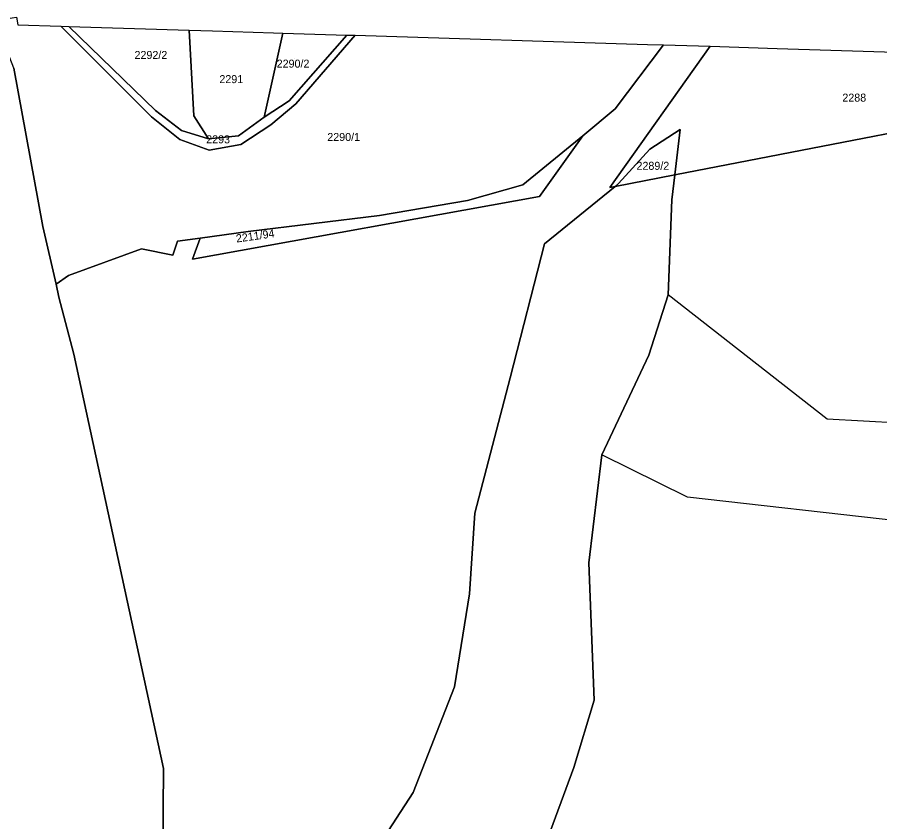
# Model space of a CAD drawing. Extents: x -262715 to -259381, y -1237238 to -1231182.
# Drawn here: x -260285.6 to -260070.2, y -1231551.1 to -1231350.1 of the extents above; entities that cross this region are included whole.
import ezdxf

# ---------------------------------------------------------------- set-up
doc = ezdxf.new("R2010")
doc.units = 0
for name, color, linetype in [('body_kn', 7, 'Continuous'), ('katuz_linie', 7, 'Continuous'), ('kladpar_druhypozemkov', 7, 'Continuous'), ('kladpar_hranice', 7, 'Continuous'), ('kladpar_parcelnecisla', 7, 'Continuous'), ('kladpar_plochy', 7, 'Continuous'), ('zappar_hrandruhpozemk', 7, 'Continuous'), ('zuob_linie', 7, 'Continuous'), ('zuob_plochy', 7, 'Continuous')]:
    doc.layers.add(name, color=color, linetype=linetype)

msp = doc.modelspace()

# ---------------------------------------------------------------- linework, layer by layer
at = {"layer": 'body_kn'}
for p, q in [((-260285.42, -1231351.96), (-260285.42, -1231351.96)), ((-260274.69, -1231352.29), (-260274.69, -1231352.29)), ((-260274.69, -1231352.29), (-260274.69, -1231352.29)), ((-260272.71, -1231352.36), (-260272.71, -1231352.36)), ((-260242.68, -1231353.29), (-260242.68, -1231353.29)), ((-260242.68, -1231353.29), (-260242.68, -1231353.29)), ((-260236.82, -1231353.47), (-260236.82, -1231353.47)), ((-260221.63, -1231353.95), (-260221.63, -1231353.95)), ((-260219.24, -1231354.02), (-260219.24, -1231354.02)), ((-260203.28, -1231354.52), (-260203.28, -1231354.52)), ((-260201.2, -1231354.58), (-260201.2, -1231354.58)), ((-260128.22, -1231356.86), (-260128.22, -1231356.86)), ((-260124.22, -1231356.98), (-260124.22, -1231356.98)), ((-260112.56, -1231357.34), (-260112.56, -1231357.34)), ((-260112.56, -1231357.34), (-260112.56, -1231357.34)), ((-260095.85, -1231357.86), (-260095.85, -1231357.86)), ((-260217.71, -1231370.98), (-260217.71, -1231370.98)), ((-260251.12, -1231373.36), (-260251.12, -1231373.36)), ((-260216.04, -1231371.7), (-260216.04, -1231371.7)), ((-260136.25, -1231372.98), (-260136.25, -1231372.98)), ((-260252.09, -1231374.95), (-260252.09, -1231374.95)), ((-260241.47, -1231374.69), (-260241.47, -1231374.69)), ((-260223.92, -1231375.06), (-260223.92, -1231375.06)), ((-260223.92, -1231375.06), (-260223.92, -1231375.06)), ((-260222.25, -1231377), (-260222.25, -1231377)), ((-260244.57, -1231378.34), (-260244.57, -1231378.34)), ((-260230.36, -1231379.69), (-260230.36, -1231379.69)), ((-260144.36, -1231379.67), (-260144.36, -1231379.67)), ((-260144.36, -1231379.67), (-260144.36, -1231379.67)), ((-260120.06, -1231378.1), (-260120.06, -1231378.1)), ((-260120.06, -1231378.1), (-260120.06, -1231378.1)), ((-260245.01, -1231380.62), (-260245.01, -1231380.62)), ((-260237.82, -1231380.43), (-260237.82, -1231380.43)), ((-260237.82, -1231380.43), (-260237.82, -1231380.43)), ((-260229.79, -1231381.91), (-260229.79, -1231381.91)), ((-260237.66, -1231383.33), (-260237.66, -1231383.33)), ((-260127.6, -1231383.04), (-260127.6, -1231383.04)), ((-260121.4, -1231389.48), (-260121.4, -1231389.48)), ((-260121.4, -1231389.48), (-260121.4, -1231389.48)), ((-260159.32, -1231391.99), (-260159.32, -1231391.99)), ((-260159.32, -1231391.99), (-260159.32, -1231391.99)), ((-260137.62, -1231392.63), (-260137.62, -1231392.63)), ((-260136.32, -1231392.38), (-260136.32, -1231392.38)), ((-260135.44, -1231391.66), (-260135.44, -1231391.66)), ((-260155.14, -1231394.89), (-260155.14, -1231394.89)), ((-260173.12, -1231395.85), (-260173.12, -1231395.85)), ((-260173.12, -1231395.85), (-260173.12, -1231395.85)), ((-260122.13, -1231395.71), (-260122.13, -1231395.71)), ((-260122.13, -1231395.71), (-260122.13, -1231395.71)), ((-260195.12, -1231399.58), (-260195.12, -1231399.58)), ((-260279.25, -1231402.37), (-260279.25, -1231402.37)), ((-260227.92, -1231403.65), (-260227.92, -1231403.65)), ((-260239.95, -1231405.26), (-260239.95, -1231405.26)), ((-260239.95, -1231405.26), (-260239.95, -1231405.26)), ((-260254.54, -1231407.98), (-260254.54, -1231407.98)), ((-260245.56, -1231406.01), (-260245.56, -1231406.01)), ((-260153.91, -1231406.68), (-260153.91, -1231406.68)), ((-260246.72, -1231409.52), (-260246.72, -1231409.52)), ((-260241.82, -1231410.49), (-260241.82, -1231410.49)), ((-260272.78, -1231414.6), (-260272.78, -1231414.6)), ((-260275.92, -1231416.78), (-260275.92, -1231416.78)), ((-260275.92, -1231416.78), (-260275.92, -1231416.78)), ((-260275.18, -1231419.98), (-260275.18, -1231419.98)), ((-260123.03, -1231419.43), (-260123.03, -1231419.43)), ((-260271.48, -1231434.26), (-260271.48, -1231434.26)), ((-260127.86, -1231434.55), (-260127.86, -1231434.55)), ((-260162.51, -1231440.19), (-260162.51, -1231440.19)), ((-260083.33, -1231450.53), (-260083.33, -1231450.53)), ((-260139.64, -1231459.45), (-260139.64, -1231459.45)), ((-260118.2, -1231469.99), (-260118.2, -1231469.99)), ((-260171.35, -1231474.01), (-260171.35, -1231474.01)), ((-260142.86, -1231486.43), (-260142.86, -1231486.43)), ((-260172.7, -1231494.15), (-260172.7, -1231494.15)), ((-260176.44, -1231517.4), (-260176.44, -1231517.4)), ((-260141.53, -1231520.72), (-260141.53, -1231520.72)), ((-260249.07, -1231537.79), (-260249.07, -1231537.79)), ((-260146.57, -1231537.54), (-260146.57, -1231537.54)), ((-260186.7, -1231543.78), (-260186.7, -1231543.78))]:
    msp.add_line(p, q, dxfattribs=at)
at = {"layer": 'katuz_linie'}
msp.add_lwpolyline([(-260285.79, -1231350.08), (-260285.42, -1231351.96), (-260274.69, -1231352.29), (-260272.71, -1231352.36), (-260242.68, -1231353.29), (-260236.82, -1231353.47), (-260221.63, -1231353.95), (-260219.24, -1231354.02), (-260203.28, -1231354.52), (-260201.2, -1231354.58), (-260128.22, -1231356.86), (-260124.22, -1231356.98), (-260112.56, -1231357.34), (-260095.85, -1231357.86), (-260023.4, -1231360.12), (-259998.2, -1231360.9), (-259884.55, -1231448.41), (-259875.35, -1231455.49), (-259867.99, -1231459.96), (-259863.84, -1231462.48), (-259848.09, -1231472.05), (-259847.41, -1231472.46), (-259845.22, -1231473.79)], dxfattribs=at)
at = {"layer": 'kladpar_druhypozemkov'}
for p, q in [((-260251.33, -1231358.82), (-260251.33, -1231358.82)), ((-260216.39, -1231360.51), (-260216.39, -1231360.51)), ((-260232.81, -1231364.58), (-260232.81, -1231364.58)), ((-260076.83, -1231368.58), (-260076.83, -1231368.58)), ((-260203.62, -1231378.9), (-260203.62, -1231378.9)), ((-260240.02, -1231381.8), (-260240.02, -1231381.8)), ((-260125.8, -1231385.54), (-260125.8, -1231385.54)), ((-260237.51, -1231408.48), (-260237.51, -1231408.48))]:
    msp.add_line(p, q, dxfattribs=at)
at = {"layer": 'kladpar_hranice'}
for p, q in [((-260121.4, -1231389.48), (-260120.06, -1231378.1)), ((-260136.32, -1231392.38), (-260121.4, -1231389.48)), ((-260121.4, -1231389.48), (-260136.32, -1231392.38)), ((-260121.4, -1231389.48), (-260122.13, -1231395.71))]:
    msp.add_line(p, q, dxfattribs=at)
for points in [[(-260275.92, -1231416.78), (-260279.25, -1231402.37), (-260286.45, -1231362.8), (-260291.13, -1231350.95), (-260286.88, -1231350.26), (-260285.79, -1231350.08), (-260285.42, -1231351.96), (-260274.69, -1231352.29), (-260252.09, -1231374.95), (-260245.01, -1231380.62), (-260237.66, -1231383.33), (-260229.79, -1231381.91), (-260222.25, -1231377), (-260216.04, -1231371.7), (-260201.2, -1231354.58), (-260128.22, -1231356.86), (-260124.22, -1231356.98), (-260136.25, -1231372.98), (-260144.36, -1231379.67), (-260159.32, -1231391.99)], [(-260274.69, -1231352.29), (-260272.71, -1231352.36), (-260251.12, -1231373.36), (-260244.57, -1231378.34), (-260237.82, -1231380.43), (-260230.36, -1231379.69), (-260223.92, -1231375.06), (-260217.71, -1231370.98), (-260203.28, -1231354.52), (-260201.2, -1231354.58), (-260216.04, -1231371.7), (-260222.25, -1231377), (-260229.79, -1231381.91), (-260237.66, -1231383.33), (-260245.01, -1231380.62), (-260252.09, -1231374.95), (-260274.69, -1231352.29)], [(-260242.68, -1231353.29), (-260241.47, -1231374.69), (-260237.82, -1231380.43), (-260244.57, -1231378.34), (-260251.12, -1231373.36), (-260272.71, -1231352.36), (-260242.68, -1231353.29)], [(-260237.82, -1231380.43), (-260241.47, -1231374.69), (-260242.68, -1231353.29), (-260236.82, -1231353.47), (-260221.63, -1231353.95), (-260219.24, -1231354.02), (-260223.92, -1231375.06), (-260230.36, -1231379.69), (-260237.82, -1231380.43)], [(-260223.92, -1231375.06), (-260219.24, -1231354.02), (-260203.28, -1231354.52), (-260217.71, -1231370.98), (-260223.92, -1231375.06)], [(-260144.36, -1231379.67), (-260136.25, -1231372.98), (-260124.22, -1231356.98), (-260112.56, -1231357.34)], [(-260112.56, -1231357.34), (-260137.62, -1231392.63), (-260136.32, -1231392.38)], [(-260136.32, -1231392.38), (-260137.62, -1231392.63), (-260112.56, -1231357.34)], [(-260112.56, -1231357.34), (-260095.85, -1231357.86), (-260023.4, -1231360.12)], [(-260023.4, -1231360.12), (-260019.09, -1231369.63), (-260121.4, -1231389.48)], [(-260286.45, -1231362.8), (-260279.25, -1231402.37), (-260275.92, -1231416.78), (-260275.18, -1231419.98), (-260271.48, -1231434.26)], [(-260121.4, -1231389.48), (-260019.09, -1231369.63), (-260003.23, -1231366.55), (-259884.55, -1231448.41)], [(-260239.95, -1231405.26), (-260241.82, -1231410.49), (-260155.14, -1231394.89), (-260144.36, -1231379.67)], [(-260144.36, -1231379.67), (-260155.14, -1231394.89), (-260241.82, -1231410.49), (-260239.95, -1231405.26)], [(-260173.12, -1231395.85), (-260159.32, -1231391.99), (-260144.36, -1231379.67)], [(-260120.06, -1231378.1), (-260127.6, -1231383.04), (-260135.44, -1231391.66), (-260136.32, -1231392.38)], [(-260136.32, -1231392.38), (-260135.44, -1231391.66), (-260127.6, -1231383.04), (-260120.06, -1231378.1), (-260121.4, -1231389.48)], [(-260225.7, -1231701.44), (-260218.85, -1231703.18), (-260208.32, -1231685.83), (-260198.46, -1231654.74), (-260191.84, -1231634.8), (-260185.13, -1231621.8), (-260171.67, -1231602.21), (-260168.2, -1231593.97), (-260155.73, -1231562.36), (-260146.57, -1231537.54), (-260141.53, -1231520.72), (-260142.86, -1231486.43), (-260139.64, -1231459.45), (-260127.86, -1231434.55), (-260123.03, -1231419.43), (-260122.13, -1231395.71), (-260121.4, -1231389.48)], [(-260159.32, -1231391.99), (-260173.12, -1231395.85), (-260195.12, -1231399.58), (-260227.92, -1231403.65), (-260239.95, -1231405.26), (-260245.56, -1231406.01), (-260246.72, -1231409.52)], [(-260136.32, -1231392.38), (-260153.91, -1231406.68), (-260162.51, -1231440.19), (-260171.35, -1231474.01), (-260172.7, -1231494.15), (-260176.44, -1231517.4), (-260186.7, -1231543.78), (-260206.43, -1231574.18), (-260216.17, -1231612.99), (-260227.19, -1231609.56), (-260235.24, -1231611.14), (-260234.59, -1231649.83), (-260237.35, -1231696.94), (-260228.79, -1231701.12)], [(-260206.43, -1231574.18), (-260186.7, -1231543.78), (-260176.44, -1231517.4), (-260172.7, -1231494.15), (-260171.35, -1231474.01), (-260162.51, -1231440.19), (-260153.91, -1231406.68), (-260136.32, -1231392.38)], [(-260239.95, -1231405.26), (-260227.92, -1231403.65), (-260195.12, -1231399.58), (-260173.12, -1231395.85)], [(-260122.13, -1231395.71), (-260123.03, -1231419.43), (-260127.86, -1231434.55), (-260139.64, -1231459.45), (-260142.86, -1231486.43), (-260141.53, -1231520.72), (-260146.57, -1231537.54), (-260155.73, -1231562.36)], [(-260246.72, -1231409.52), (-260245.56, -1231406.01), (-260239.95, -1231405.26)], [(-260246.72, -1231409.52), (-260254.54, -1231407.98), (-260272.78, -1231414.6), (-260275.92, -1231416.78)], [(-260275.92, -1231416.78), (-260272.78, -1231414.6), (-260254.54, -1231407.98), (-260246.72, -1231409.52)], [(-260271.48, -1231434.26), (-260275.18, -1231419.98), (-260275.92, -1231416.78)], [(-260866.22, -1233086.96), (-260930.17, -1233035.16), (-260995.66, -1232991.57), (-261038.57, -1232920.46), (-261041.3, -1232885.57), (-261032.82, -1232847.15), (-261038.08, -1232804.69), (-261041.64, -1232734.51), (-261065.13, -1232720.64), (-261083.87, -1232705.38), (-261127.68, -1232632.84), (-261141.38, -1232596.15), (-261144.73, -1232565.25), (-261138.56, -1232503.65), (-261146.51, -1232469.98), (-261159.7, -1232432.26), (-261167.22, -1232380.91), (-261167.2, -1232365.28), (-260249.83, -1231688.86), (-260249.99, -1231650.6), (-260249.07, -1231537.79), (-260271.48, -1231434.26)], [(-260271.48, -1231434.26), (-260249.07, -1231537.79), (-260249.99, -1231650.6), (-260249.83, -1231688.86), (-261167.2, -1232365.28)]]:
    msp.add_lwpolyline(points, dxfattribs=at)
at = {"layer": 'kladpar_plochy'}
for p, q in [((-260286.45, -1231362.8), (-260279.25, -1231402.37)), ((-260279.25, -1231402.37), (-260275.92, -1231416.78)), ((-260275.92, -1231416.78), (-260275.18, -1231419.98)), ((-260275.18, -1231419.98), (-260271.48, -1231434.26)), ((-260271.48, -1231434.26), (-260249.07, -1231537.79)), ((-260249.07, -1231537.79), (-260249.99, -1231650.6))]:
    msp.add_line(p, q, dxfattribs=at)
for points in [[(-260285.79, -1231350.08), (-260285.42, -1231351.96), (-260274.69, -1231352.29), (-260252.09, -1231374.95), (-260245.01, -1231380.62), (-260237.66, -1231383.33), (-260229.79, -1231381.91), (-260222.25, -1231377), (-260216.04, -1231371.7), (-260201.2, -1231354.58), (-260128.22, -1231356.86), (-260124.22, -1231356.98), (-260136.25, -1231372.98), (-260144.36, -1231379.67), (-260159.32, -1231391.99), (-260173.12, -1231395.85), (-260195.12, -1231399.58), (-260227.92, -1231403.65), (-260239.95, -1231405.26), (-260245.56, -1231406.01), (-260246.72, -1231409.52), (-260254.54, -1231407.98), (-260272.78, -1231414.6), (-260275.92, -1231416.78), (-260279.25, -1231402.37), (-260286.45, -1231362.8)], [(-260249.99, -1231650.6), (-260249.07, -1231537.79), (-260271.48, -1231434.26), (-260275.18, -1231419.98), (-260275.92, -1231416.78), (-260272.78, -1231414.6), (-260254.54, -1231407.98), (-260246.72, -1231409.52), (-260245.56, -1231406.01), (-260239.95, -1231405.26), (-260241.82, -1231410.49), (-260155.14, -1231394.89), (-260144.36, -1231379.67), (-260136.25, -1231372.98), (-260124.22, -1231356.98), (-260112.56, -1231357.34), (-260137.62, -1231392.63), (-260136.32, -1231392.38), (-260153.91, -1231406.68), (-260162.51, -1231440.19), (-260171.35, -1231474.01), (-260172.7, -1231494.15), (-260176.44, -1231517.4), (-260186.7, -1231543.78), (-260206.43, -1231574.18)], [(-260209.92, -1231758.82), (-260212.86, -1231742.31), (-260216.6, -1231728.25), (-260220.62, -1231720.4), (-260223.16, -1231710.97), (-260225.7, -1231701.44), (-260218.85, -1231703.18), (-260208.32, -1231685.83), (-260198.46, -1231654.74), (-260191.84, -1231634.8), (-260185.13, -1231621.8), (-260171.67, -1231602.21), (-260168.2, -1231593.97), (-260155.73, -1231562.36), (-260146.57, -1231537.54), (-260141.53, -1231520.72), (-260142.86, -1231486.43), (-260139.64, -1231459.45), (-260127.86, -1231434.55), (-260123.03, -1231419.43), (-260122.13, -1231395.71), (-260121.4, -1231389.48), (-260019.09, -1231369.63)], [(-260206.43, -1231574.18), (-260186.7, -1231543.78), (-260176.44, -1231517.4), (-260172.7, -1231494.15), (-260171.35, -1231474.01), (-260162.51, -1231440.19), (-260153.91, -1231406.68), (-260136.32, -1231392.38), (-260121.4, -1231389.48), (-260122.13, -1231395.71), (-260123.03, -1231419.43), (-260127.86, -1231434.55), (-260139.64, -1231459.45), (-260142.86, -1231486.43), (-260141.53, -1231520.72), (-260146.57, -1231537.54), (-260155.73, -1231562.36)]]:
    msp.add_lwpolyline(points, dxfattribs=at)
for points in [[(-260274.69, -1231352.29), (-260272.71, -1231352.36), (-260251.12, -1231373.36), (-260244.57, -1231378.34), (-260237.82, -1231380.43), (-260230.36, -1231379.69), (-260223.92, -1231375.06), (-260217.71, -1231370.98), (-260203.28, -1231354.52), (-260201.2, -1231354.58), (-260216.04, -1231371.7), (-260222.25, -1231377), (-260229.79, -1231381.91), (-260237.66, -1231383.33), (-260245.01, -1231380.62), (-260252.09, -1231374.95)], [(-260242.68, -1231353.29), (-260241.47, -1231374.69), (-260237.82, -1231380.43), (-260244.57, -1231378.34), (-260251.12, -1231373.36), (-260272.71, -1231352.36)], [(-260237.82, -1231380.43), (-260241.47, -1231374.69), (-260242.68, -1231353.29), (-260236.82, -1231353.47), (-260221.63, -1231353.95), (-260219.24, -1231354.02), (-260223.92, -1231375.06), (-260230.36, -1231379.69)], [(-260223.92, -1231375.06), (-260219.24, -1231354.02), (-260203.28, -1231354.52), (-260217.71, -1231370.98)], [(-260120.06, -1231378.1), (-260127.6, -1231383.04), (-260135.44, -1231391.66), (-260136.32, -1231392.38), (-260137.62, -1231392.63), (-260112.56, -1231357.34), (-260095.85, -1231357.86), (-260023.4, -1231360.12), (-260019.09, -1231369.63), (-260121.4, -1231389.48)], [(-260173.12, -1231395.85), (-260159.32, -1231391.99), (-260144.36, -1231379.67), (-260155.14, -1231394.89), (-260241.82, -1231410.49), (-260239.95, -1231405.26), (-260227.92, -1231403.65), (-260195.12, -1231399.58)], [(-260121.4, -1231389.48), (-260136.32, -1231392.38), (-260135.44, -1231391.66), (-260127.6, -1231383.04), (-260120.06, -1231378.1)]]:
    msp.add_lwpolyline(points, close=True, dxfattribs=at)
at = {"layer": 'zappar_hrandruhpozemk'}
for p, q in [((-260083.33, -1231450.53), (-260123.03, -1231419.43)), ((-260038.32, -1231453.02), (-260083.33, -1231450.53)), ((-260118.2, -1231469.99), (-260139.64, -1231459.45)), ((-260060.26, -1231476.53), (-260118.2, -1231469.99))]:
    msp.add_line(p, q, dxfattribs=at)
at = {"layer": 'zuob_linie'}
msp.add_lwpolyline([(-260285.79, -1231350.08), (-260285.42, -1231351.96), (-260274.69, -1231352.29), (-260272.71, -1231352.36), (-260242.68, -1231353.29), (-260236.82, -1231353.47), (-260221.63, -1231353.95), (-260219.24, -1231354.02), (-260203.28, -1231354.52), (-260201.2, -1231354.58), (-260128.22, -1231356.86), (-260124.22, -1231356.98), (-260112.56, -1231357.34), (-260095.85, -1231357.86), (-260023.4, -1231360.12), (-259998.2, -1231360.9), (-259884.55, -1231448.41), (-259875.35, -1231455.49), (-259867.99, -1231459.96), (-259863.84, -1231462.48), (-259848.09, -1231472.05), (-259847.41, -1231472.46), (-259845.22, -1231473.79)], dxfattribs=at)
at = {"layer": 'zuob_plochy'}
msp.add_lwpolyline([(-260285.79, -1231350.08), (-260285.42, -1231351.96), (-260274.69, -1231352.29), (-260272.71, -1231352.36), (-260242.68, -1231353.29), (-260236.82, -1231353.47), (-260221.63, -1231353.95), (-260219.24, -1231354.02), (-260203.28, -1231354.52), (-260201.2, -1231354.58), (-260128.22, -1231356.86), (-260124.22, -1231356.98), (-260112.56, -1231357.34), (-260095.85, -1231357.86), (-260023.4, -1231360.12), (-259998.2, -1231360.9), (-259884.55, -1231448.41), (-259875.35, -1231455.49), (-259867.99, -1231459.96), (-259863.84, -1231462.48), (-259848.09, -1231472.05), (-259847.41, -1231472.46), (-259845.22, -1231473.79)], dxfattribs=at)

# ---------------------------------------------------------------- texts
at = {"layer": 'kladpar_parcelnecisla'}
for s, p in [('2292/2', (-260256.32, -1231360.51)), ('2290/2', (-260220.82, -1231362.67)), ('2291', (-260235.13, -1231366.55)), ('2288', (-260079.55, -1231371.16)), ('2293', (-260238.42, -1231381.58)), ('2290/1', (-260208.18, -1231381)), ('2289/2', (-260130.96, -1231388.2))]:
    msp.add_text(s, height=2, dxfattribs=at).set_placement(p)
msp.add_text('2211/94', height=2, rotation=8, dxfattribs=at).set_placement((-260230.83, -1231406.38))

doc.saveas('drawing.dxf')
